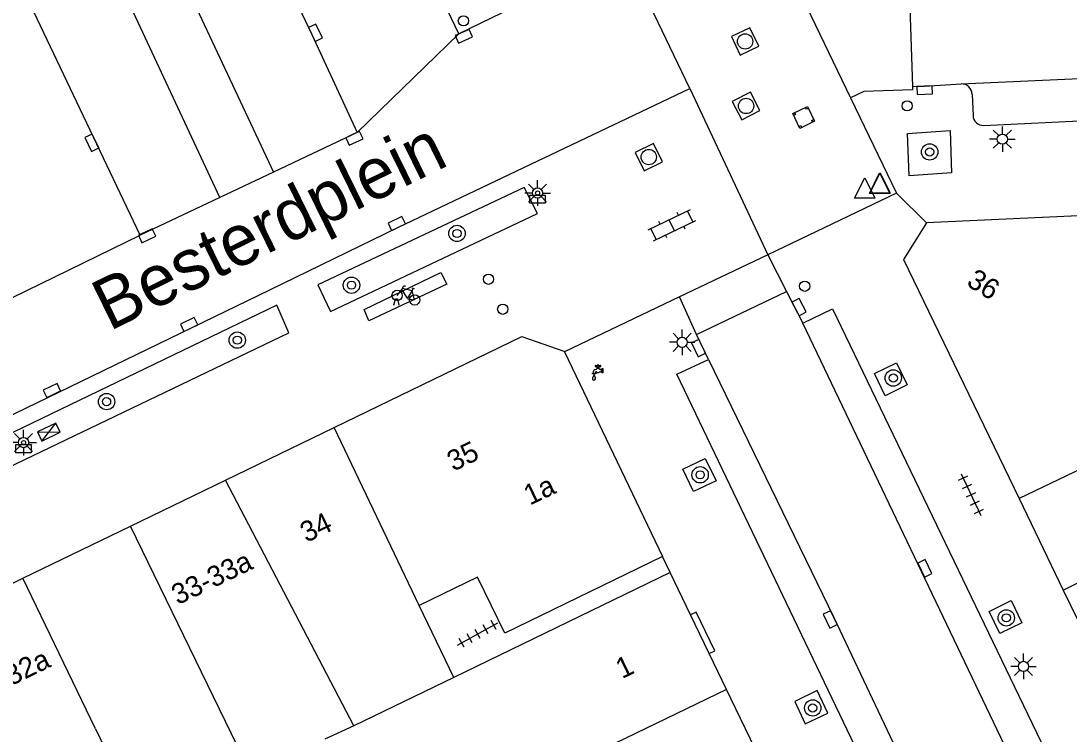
# Model space of a CAD drawing. Extents: x 132998 to 136004, y 396998 to 398512.
# Drawn here: x 134473 to 134524.3, y 397322 to 397356.9 of the extents above; entities that cross this region are included whole.
import ezdxf

# ---------------------------------------------------------------- set-up
doc = ezdxf.new("R2010")
doc.units = 0
for name, color, linetype in [('gg-afsc-hekwerk', 7, 'Continuous'), ('gg-anno-huisnummerreeks BGT', 7, 'Continuous'), ('gg-anno-openbare ruimte label', 7, 'Continuous'), ('gg-bbg-gedigitaliseerde bebouwing', 7, 'Continuous'), ('gg-bbg-hoofdgebouw', 7, 'Continuous'), ('gg-bbg-tussenscheiding', 7, 'Continuous'), ('gg-knt-verharding', 7, 'Continuous'), ('gg-knt-verharding nz', 7, 'Continuous'), ('gt-grn-weggrens', 7, 'Continuous'), ('gt-symb-afvalbak', 7, 'Continuous'), ('gt-symb-bloembak', 7, 'Continuous'), ('gt-symb-boom', 7, 'Continuous'), ('gt-symb-elektrakast', 7, 'Continuous'), ('gt-symb-fietsenrek', 7, 'Continuous'), ('gt-symb-klinker verharding', 7, 'Continuous'), ('gt-symb-kolk', 7, 'Continuous'), ('gt-symb-lichtmast', 7, 'Continuous'), ('gt-symb-paal', 7, 'Continuous'), ('gt-symb-rioolschacht', 7, 'Continuous'), ('gt-symb-tegel verharding', 7, 'Continuous'), ('gt-symb-verkeersbordpaal', 7, 'Continuous'), ('gt-symb-waterafsluiter', 7, 'Continuous'), ('gt-symb-watertappunt', 7, 'Continuous')]:
    doc.layers.add(name, color=color, linetype=linetype)

# ---------------------------------------------------------------- blocks, each defined once
blk = doc.blocks.new('gt0-VPAAL')
at = {"layer": 'gt-symb-verkeersbordpaal'}
blk.add_circle((0, 0), 0.25, dxfattribs=at)
blk = doc.blocks.new('gt0-KOLK')
at = {"layer": 'gt-symb-kolk'}
blk.add_lwpolyline([(0, 0), (0.375, 0), (0.375, 0.4), (-0.375, 0.4), (-0.375, 0), (0, 0)], dxfattribs=at)
blk = doc.blocks.new('gt0-BBAK')
at = {"layer": 'gt-symb-bloembak'}
for points in [[(-0.3, 0.4), (-0.3, 0.3), (-0.4, 0.3)], [(0.4, 0.3), (0.3, 0.3), (0.3, 0.4)], [(-0.4, -0.3), (-0.3, -0.3), (-0.3, -0.4)], [(0.3, -0.4), (0.3, -0.3), (0.4, -0.3)]]:
    blk.add_lwpolyline(points, dxfattribs=at)
blk.add_lwpolyline([(0.4, -0.4), (-0.4, -0.4), (-0.4, 0.4), (0.4, 0.4)], close=True, dxfattribs=at)
blk = doc.blocks.new('gt0-WAFSL')
at = {"layer": 'gt-symb-waterafsluiter'}
for p, q in [((-0.5, -0.333), (0, 0.667)), ((0, 0.667), (0.5, -0.333)), ((0.5, -0.333), (-0.5, -0.333))]:
    blk.add_line(p, q, dxfattribs=at)
blk = doc.blocks.new('gt0-BOOM')
at = {"layer": 'gt-symb-boom'}
for radius in [0.4, 0.2]:
    blk.add_circle((0, 0), radius, dxfattribs=at)
blk = doc.blocks.new('gt0-PAAL')
at = {"layer": 'gt-symb-paal'}
blk.add_circle((0, 0), 0.25, dxfattribs=at)
blk = doc.blocks.new('gt0-ABAK')
at = {"layer": 'gt-symb-afvalbak'}
blk.add_lwpolyline([(0.375, -0.5), (-0.375, -0.5), (-0.375, -0.1), (0.375, -0.1)], close=True, dxfattribs=at)
blk.add_circle((0, 0), 0.1, dxfattribs=at)
blk = doc.blocks.new('gt0-LMAST')
at = {"layer": 'gt-symb-lichtmast'}
for p, q in [((-0.005, 0.246), (-0.005, 0.621)), ((-0.182, 0.173), (-0.447, 0.438)), ((0.172, 0.173), (0.437, 0.438)), ((-0.255, -0.004), (-0.63, -0.004)), ((-0.182, -0.181), (-0.447, -0.446)), ((-0.005, -0.254), (-0.005, -0.629)), ((0.437, -0.446), (0.172, -0.181)), ((0.245, -0.004), (0.62, -0.004))]:
    blk.add_line(p, q, dxfattribs=at)
blk.add_circle((-0.005, -0.004), 0.25, dxfattribs=at)
blk = doc.blocks.new('gt0-WTP')
at = {"layer": 'gt-symb-watertappunt'}
for p, q in [((-0.141, 0.229), (-0.141, 0.214)), ((-0.141, 0.229), (-0.141, 0.214)), ((-0.125, 0.198), (-0.041, 0.207)), ((-0.125, 0.198), (-0.041, 0.207)), ((-0.042, 0.234), (-0.124, 0.243)), ((-0.042, 0.234), (-0.124, 0.243)), ((-0.024, 0.244), (-0.031, 0.238)), ((-0.024, 0.244), (-0.031, 0.238)), ((-0.019, 0.266), (-0.019, 0.256)), ((-0.019, 0.266), (-0.019, 0.256)), ((-0.017, 0.184), (-0.018, 0.164)), ((-0.017, 0.184), (-0.018, 0.164)), ((0.022, 0.164), (0.021, 0.183)), ((0.022, 0.164), (0.021, 0.183)), ((0.023, 0.256), (0.024, 0.267)), ((0.023, 0.256), (0.024, 0.267)), ((0.035, 0.238), (0.028, 0.245)), ((0.035, 0.238), (0.028, 0.245)), ((0.128, 0.243), (0.046, 0.233)), ((0.128, 0.243), (0.046, 0.233)), ((0.046, 0.206), (0.129, 0.198)), ((0.046, 0.206), (0.129, 0.198)), ((0.145, 0.213), (0.145, 0.228)), ((0.145, 0.213), (0.145, 0.228)), ((0.183, 0.079), (0.183, -0.086)), ((0.183, 0.079), (0.183, -0.086)), ((0.244, 0.089), (0.193, 0.089)), ((0.244, 0.089), (0.193, 0.089)), ((0.254, -0.086), (0.254, 0.079)), ((0.254, -0.086), (0.254, 0.079)), ((-0.251, -0.124), (-0.126, -0.124)), ((-0.251, -0.124), (-0.126, -0.124)), ((0.193, -0.096), (0.244, -0.096)), ((0.193, -0.096), (0.244, -0.096))]:
    blk.add_line(p, q, dxfattribs=at)
for points in [[(0.078, -0.063), (0.172, -0.063), (0.172, 0.059), (0.092, 0.059), (0.072, 0.074), (0.053, 0.089), (0.054, 0.111), (-0.048, 0.111), (-0.049, 0.089), (-0.09, 0.059)], [(0.078, -0.063), (0.172, -0.063), (0.172, 0.059), (0.092, 0.059), (0.072, 0.074), (0.053, 0.089), (0.054, 0.111), (-0.048, 0.111), (-0.049, 0.089), (-0.09, 0.059)], [(-0.028, 0.154), (-0.059, 0.154), (-0.059, 0.124), (0.064, 0.124), (0.064, 0.154), (0.032, 0.154)], [(-0.028, 0.154), (-0.059, 0.154), (-0.059, 0.124), (0.064, 0.124), (0.064, 0.154), (0.032, 0.154)], [(-0.03, 0.196), (-0.03, 0.194), (-0.027, 0.194)], [(-0.03, 0.196), (-0.03, 0.194), (-0.027, 0.194)], [(0.031, 0.193), (0.035, 0.193), (0.035, 0.196)], [(0.031, 0.193), (0.035, 0.193), (0.035, 0.196)], [(-0.121, -0.355), (-0.189, -0.203), (-0.267, -0.348)], [(-0.121, -0.355), (-0.189, -0.203), (-0.267, -0.348)]]:
    blk.add_lwpolyline(points, dxfattribs=at)
blk.add_lwpolyline([(-0.269, -0.13), (-0.109, -0.13), (-0.109, -0.16), (-0.269, -0.16)], close=True, dxfattribs=at)
blk.add_lwpolyline([(-0.269, -0.13), (-0.109, -0.13), (-0.109, -0.16), (-0.269, -0.16)], close=True, dxfattribs=at)
for centre, radius, start, end in [((-0.065, -0.125), 0.186, 97.6391, 179.5238), ((-0.065, -0.125), 0.186, 97.6391, 179.5238), ((-0.126, 0.228), 0.015, 83.5026, 178.1535), ((-0.126, 0.228), 0.015, 83.5026, 178.1535), ((-0.126, 0.213), 0.015, 178.1535, 275.5795), ((-0.126, 0.213), 0.015, 178.1535, 275.5795), ((-0.04, 0.249), 0.015, 263.5026, 310.2535), ((-0.04, 0.249), 0.015, 263.5026, 310.2535), ((-0.04, 0.197), 0.01, 358.8072, 95.5795), ((-0.04, 0.197), 0.01, 358.8072, 95.5795), ((-0.028, 0.164), 0.01, 270, 358.8072), ((-0.028, 0.164), 0.01, 270, 358.8072), ((-0.027, 0.184), 0.01, 358.8072, 88.8072), ((-0.027, 0.184), 0.01, 358.8072, 88.8072), ((-0.034, 0.255), 0.015, 313.7443, 2.488), ((-0.034, 0.255), 0.015, 313.7443, 2.488), ((0.002, 0.256), 0.0242, 27.6778, 154.2233), ((0.002, 0.256), 0.0242, 27.6778, 154.2233), ((0.031, 0.183), 0.01, 91.1928, 181.1928), ((0.031, 0.183), 0.01, 91.1928, 181.1928), ((0.032, 0.164), 0.01, 181.1928, 270), ((0.032, 0.164), 0.01, 181.1928, 270), ((0.038, 0.256), 0.015, 177.512, 226.2557), ((0.038, 0.256), 0.015, 177.512, 226.2557), ((0.046, 0.249), 0.0156, 223.3793, 270.1302), ((0.046, 0.249), 0.0156, 223.3793, 270.1302), ((0.045, 0.196), 0.01, 84.4205, 181.1928), ((0.045, 0.196), 0.01, 84.4205, 181.1928), ((0.13, 0.228), 0.015, 1.8465, 96.4974), ((0.13, 0.228), 0.015, 1.8465, 96.4974), ((0.13, 0.213), 0.015, 264.4205, 1.8465), ((0.13, 0.213), 0.015, 264.4205, 1.8465), ((0.193, 0.079), 0.01, 90, 180), ((0.193, 0.079), 0.01, 90, 180), ((0.244, 0.079), 0.01, 0, 90), ((0.244, 0.079), 0.01, 0, 90), ((-0.196, -0.388), 0.0814, 151.1653, 24.0576), ((-0.196, -0.388), 0.0814, 151.1653, 24.0576), ((-0.074, -0.114), 0.0533, 95.9137, 190.2253), ((-0.074, -0.114), 0.0533, 95.9137, 190.2253), ((0, 0), 0.1, 217.5976, 321.3207), ((0, 0), 0.1, 217.5976, 321.3207), ((0.193, -0.086), 0.01, 180, 270), ((0.193, -0.086), 0.01, 180, 270), ((0.244, -0.086), 0.01, 270, 0), ((0.244, -0.086), 0.01, 270, 0)]:
    blk.add_arc(centre, radius, start, end, dxfattribs=at)
blk = doc.blocks.new('gt0-RS')
at = {"layer": 'gt-symb-rioolschacht'}
blk.add_lwpolyline([(-0.5, -0.5), (0.5, -0.5), (0.5, 0.5), (-0.5, 0.5)], close=True, dxfattribs=at)
blk.add_circle((0, 0), 0.375, dxfattribs=at)
blk = doc.blocks.new('gt0-KL1')
at = {"layer": 'gt-symb-klinker verharding'}
for p, q in [((-1.15, 0.3), (1.15, 0.3)), ((-1, -0.3), (-1, 0.3)), ((-0.5, 0.3), (-0.5, 0.45)), ((0, -0.3), (0, 0.3)), ((0.5, 0.3), (0.5, 0.45)), ((1, -0.3), (1, 0.3)), ((-1.15, -0.3), (1.15, -0.3)), ((-0.5, -0.45), (-0.5, -0.3)), ((0.5, -0.45), (0.5, -0.3))]:
    blk.add_line(p, q, dxfattribs=at)
blk = doc.blocks.new('gt0-TEG1')
at = {"layer": 'gt-symb-tegel verharding'}
for p, q in [((-1.125, 0), (1.125, 0)), ((-0.9, -0.25), (-0.9, 0.25)), ((-0.45, -0.25), (-0.45, 0.25)), ((0, -0.25), (0, 0.25)), ((0.45, -0.25), (0.45, 0.25)), ((0.9, -0.25), (0.9, 0.25))]:
    blk.add_line(p, q, dxfattribs=at)
blk = doc.blocks.new('gt0-FREK')
at = {"layer": 'gt-symb-fietsenrek'}
for p, q in [((0.259, 0.762), (0.294, 0.823)), ((0.54, 0.335), (0.259, 0.762)), ((0.294, 0.823), (0.767, 0.714)), ((0.767, 0.714), (0.54, 0.335)), ((0.757, 0.841), (0.866, 0.816)), ((0.767, 0.714), (0.84, 0.822)), ((0.895, 0.252), (0.767, 0.714))]:
    blk.add_line(p, q, dxfattribs=at)
for points in [[(0.036, 0.476), (0.228, 0.708), (0.259, 0.762)], [(0.294, 0.823), (0.36, 0.937), (0.452, 0.935)], [(-0.124, 0), (-0.047, 0.312), (0.053, 0.312), (0.12, 0)], [(0.54, 0.335), (0.555, 0.305), (0.895, 0.252)]]:
    blk.add_lwpolyline(points, dxfattribs=at)
for centre in [(0.036, 0.476), (0.895, 0.252)]:
    blk.add_circle(centre, 0.252, dxfattribs=at)
blk = doc.blocks.new('gt0-EKAST')
at = {"layer": 'gt-symb-elektrakast'}
for p, q in [((-0.501, -0.249), (0.501, 0.249)), ((-0.501, 0.249), (0.501, -0.249))]:
    blk.add_line(p, q, dxfattribs=at)
blk.add_lwpolyline([(0.501, 0.249), (-0.501, 0.249), (-0.501, -0.249), (0.501, -0.249)], close=True, dxfattribs=at)

msp = doc.modelspace()

# ---------------------------------------------------------------- linework, layer by layer
at = {"layer": 'gg-afsc-hekwerk'}
msp.add_line((134504.76, 397329.88), (134504.385, 397330.663), dxfattribs=at)
at = {"layer": 'gg-bbg-gedigitaliseerde bebouwing'}
for p, q in [((134504.76, 397329.88), (134494.166, 397324.748)), ((134494.166, 397324.748), (134492.478, 397328.276))]:
    msp.add_line(p, q, dxfattribs=at)
msp.add_lwpolyline([(134504.385, 397330.663), (134496.662, 397326.919), (134495.333, 397329.66), (134492.478, 397328.276)], dxfattribs=at)
at = {"layer": 'gg-bbg-hoofdgebouw'}
for p, q in [((134527.93, 397347.5), (134517.3, 397347)), ((134499.581, 397340.686), (134504.385, 397330.663)), ((134482.992, 397334.41), (134488.31, 397336.989)), ((134478.353, 397332.16), (134482.992, 397334.41)), ((134521.832, 397333.506), (134523.995, 397329.027)), ((134473.076, 397329.601), (134478.353, 397332.16)), ((134468.442, 397327.354), (134473.076, 397329.601)), ((134505.759, 397327.808), (134504.76, 397329.88)), ((134523.995, 397329.027), (134526.062, 397324.746)), ((134506.672, 397325.917), (134505.759, 397327.808)), ((134507.519, 397324.161), (134506.672, 397325.917)), ((134509.551, 397319.95), (134507.519, 397324.161))]:
    msp.add_line(p, q, dxfattribs=at)
for points in [[(134517.3, 397347), (134516.18, 397345.21), (134521.832, 397333.506)], [(134488.31, 397336.989), (134497.49, 397341.44), (134499.56, 397340.73), (134499.581, 397340.686)]]:
    msp.add_lwpolyline(points, dxfattribs=at)
at = {"layer": 'gg-bbg-tussenscheiding'}
for p, q in [((134492.478, 397328.276), (134488.31, 397336.989)), ((134523.995, 397329.027), (134531.675, 397332.817)), ((134484.318, 397319.877), (134478.353, 397332.16)), ((134476.639, 397322.233), (134473.076, 397329.601)), ((134494.166, 397324.748), (134489.269, 397322.376)), ((134507.519, 397324.161), (134499.919, 397320.494)), ((134489.269, 397322.376), (134487.858, 397321.72)), ((134476.639, 397322.233), (134479.491, 397316.337))]:
    msp.add_line(p, q, dxfattribs=at)
for points in [[(134538.154, 397341.896), (134538.173, 397341.536), (134535.263, 397339.946), (134521.832, 397333.506)], [(134489.269, 397322.376), (134487.949, 397324.907), (134482.992, 397334.41)]]:
    msp.add_lwpolyline(points, dxfattribs=at)
at = {"layer": 'gg-knt-verharding'}
for p, q in [((134505.719, 397353.592), (134502.531, 397360.243)), ((134510.85, 397358.81), (134513.587, 397353.129)), ((134516.428, 397359.089), (134516.611, 397353.683)), ((134498.935, 397358.465), (134494.422, 397356.263)), ((134513.587, 397353.129), (134515.839, 397348.454)), ((134519.538, 397353.299), (134519.581, 397352.258)), ((134520.106, 397351.78), (134528.964, 397352.198)), ((134515.839, 397348.454), (134509.539, 397345.444)), ((134509.539, 397345.444), (134505.221, 397343.381)), ((134505.221, 397343.381), (134499.581, 397340.686)), ((134506.052, 397341.535), (134510.448, 397343.638)), ((134510.448, 397343.638), (134511.243, 397342.094)), ((134506.63, 397340.32), (134506.052, 397341.535))]:
    msp.add_line(p, q, dxfattribs=at)
for points in [[(134494.422, 397356.263), (134492.274, 397360.755), (134492.73, 397360.973)], [(134516.611, 397353.683), (134517.2, 397353.703), (134519.001, 397353.81)], [(134436.907, 397320.399), (134447.541, 397325.541), (134457.735, 397330.503), (134464.523, 397333.73), (134485.17, 397343.735), (134491.461, 397346.8), (134505.719, 397353.592)], [(134516.379, 397351.384), (134518.454, 397351.532), (134518.533, 397349.458), (134516.459, 397349.311), (134516.379, 397351.384)], [(134487.516, 397343.971), (134488.141, 397342.668), (134498.268, 397347.465), (134497.619, 397348.739), (134487.516, 397343.971)], [(134468.913, 397334.981), (134469.519, 397333.672), (134486.1, 397341.619), (134485.5, 397342.984), (134468.913, 397334.981)], [(134511.243, 397342.094), (134512.701, 397342.793), (134549.005, 397267.379)], [(134520.472, 397307.459), (134505.084, 397339.597), (134506.63, 397340.32)], [(134514.751, 397339.631), (134515.826, 397340.151), (134516.358, 397339.07), (134515.278, 397338.539), (134514.751, 397339.631)], [(134505.379, 397334.94), (134506.467, 397335.474), (134507.005, 397334.377), (134505.901, 397333.845), (134505.379, 397334.94)], [(134520.365, 397327.984), (134521.442, 397328.52), (134521.968, 397327.424), (134520.893, 397326.901), (134520.365, 397327.984)], [(134506.672, 397325.917), (134506.942, 397326.047), (134506.03, 397327.939), (134505.759, 397327.808)], [(134510.861, 397323.574), (134511.37, 397322.478), (134512.467, 397322.999), (134511.951, 397324.112), (134510.861, 397323.574)]]:
    msp.add_lwpolyline(points, dxfattribs=at)
for centre, radius, start, end in [((134519.016, 397353.288), 0.523, 1.2454, 91.5969), ((134520.076, 397352.275), 0.496, 181.9438, 273.422)]:
    msp.add_arc(centre, radius, start, end, dxfattribs=at)
at = {"layer": 'gg-knt-verharding nz'}
for p, q in [((134467.058, 397388.494), (134485.341, 397349.487)), ((134482.724, 397348.246), (134464.539, 397387.292)), ((134489.437, 397351.429), (134485.341, 397349.487)), ((134485.341, 397349.487), (134482.724, 397348.246)), ((134482.724, 397348.246), (134478.824, 397346.397)), ((134472.574, 397343.345), (134478.824, 397346.397))]:
    msp.add_line(p, q, dxfattribs=at)
for points in [[(134470.933, 397390.327), (134472.979, 397386.077), (134482.427, 397366.312), (134487.223, 397356.228), (134489.437, 397351.429)], [(134478.824, 397346.397), (134471.811, 397361.12), (134467.014, 397371.073), (134460.337, 397385.287)], [(134519.001, 397353.81), (134533.855, 397354.487), (134566.391, 397356.069), (134576.055, 397356.493)], [(134516.611, 397353.683), (134516.616, 397353.523), (134514.234, 397353.441), (134513.587, 397353.129)], [(134490.005, 397342.205), (134489.777, 397342.771), (134493.538, 397344.579), (134493.826, 397344.012), (134490.005, 397342.205)], [(134529.559, 397304.116), (134522.882, 397317.745), (134511.243, 397342.094)], [(134506.63, 397340.32), (134512.766, 397327.678), (134518.562, 397315.445), (134522.097, 397308.172)]]:
    msp.add_lwpolyline(points, dxfattribs=at)
at = {"layer": 'gt-grn-weggrens'}
for p, q in [((134494.422, 397356.263), (134489.437, 397351.429)), ((134505.719, 397353.592), (134509.539, 397345.444)), ((134515.839, 397348.454), (134517.3, 397347)), ((134509.539, 397345.444), (134510.448, 397343.638)), ((134506.052, 397341.535), (134505.221, 397343.381))]:
    msp.add_line(p, q, dxfattribs=at)

# ---------------------------------------------------------------- block references
at = {"layer": 'gt-symb-afvalbak'}
for p in [(134498.269, 397348.467), (134473.114, 397336.248)]:
    msp.add_blockref('gt0-ABAK', p, dxfattribs=at)
at = {"layer": 'gt-symb-bloembak', "rotation": 25.540023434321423}
msp.add_blockref('gt0-BBAK', (134511.288, 397352.167), dxfattribs=at)
at = {"layer": 'gt-symb-boom'}
for p in [(134517.457, 397350.48), (134494.325, 397346.488), (134489.162, 397343.954), (134483.573, 397341.263), (134515.678, 397339.41), (134477.175, 397338.252), (134506.225, 397334.669), (134521.207, 397327.665), (134511.733, 397323.256)]:
    msp.add_blockref('gt0-BOOM', p, dxfattribs=at)
at = {"layer": 'gt-symb-elektrakast', "rotation": 25.753039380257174}
msp.add_blockref('gt0-EKAST', (134474.347, 397336.761), dxfattribs=at)
at = {"layer": 'gt-symb-fietsenrek'}
msp.add_blockref('gt0-FREK', (134491.358, 397342.98), dxfattribs=at)
at = {"layer": 'gt-symb-klinker verharding', "rotation": 25.796026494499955}
msp.add_blockref('gt0-KL1', (134504.842, 397346.89), dxfattribs=at)
at = {"layer": 'gt-symb-kolk'}
for p, rotation in [((134487.223, 397356.228), -64.5883992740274), ((134494.572, 397356.33), -156.17710051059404), ((134517.2, 397353.703), -178.03062793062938), ((134476.631, 397351.015), 115.41160072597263), ((134489.217, 397351.327), -154.97272120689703), ((134491.461, 397346.8), 25.975714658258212), ((134479.07, 397346.557), -154.84462756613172), ((134510.89, 397342.789), -61.89717643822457), ((134481.301, 397341.851), 25.71951295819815), ((134506.324, 397340.962), 115.07917899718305), ((134474.588, 397338.614), 25.899148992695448), ((134517.037, 397330.004), -64.40857585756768), ((134512.766, 397327.678), 115.89914898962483)]:
    msp.add_blockref('gt0-KOLK', p, dxfattribs=dict(at, rotation=rotation))
at = {"layer": 'gt-symb-lichtmast'}
for p in [(134521.02, 397351.106), (134498.274, 397348.471), (134505.349, 397341.161), (134473.119, 397336.252), (134522.054, 397325.292)]:
    msp.add_blockref('gt0-LMAST', p, dxfattribs=at)
at = {"layer": 'gt-symb-paal'}
for p in [(134495.865, 397344.244), (134496.563, 397342.777)]:
    msp.add_blockref('gt0-PAAL', p, dxfattribs=at)
at = {"layer": 'gt-symb-rioolschacht'}
for p, rotation in [((134508.425, 397355.891), -64.5883992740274), ((134508.472, 397352.729), -152.7431282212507), ((134503.711, 397350.229), -153.76806006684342)]:
    msp.add_blockref('gt0-RS', p, dxfattribs=dict(at, rotation=rotation))
at = {"layer": 'gt-symb-tegel verharding'}
for p, rotation in [((134519.483, 397333.698), -64.46026718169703), ((134495.334, 397326.881), 29.076863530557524)]:
    msp.add_blockref('gt0-TEG1', p, dxfattribs=dict(at, rotation=rotation))
at = {"layer": 'gt-symb-verkeersbordpaal'}
for p in [(134494.639, 397356.897), (134516.358, 397352.738), (134511.341, 397343.903)]:
    msp.add_blockref('gt0-VPAAL', p, dxfattribs=at)
at = {"layer": 'gt-symb-waterafsluiter'}
for p in [(134514.279, 397348.546), (134515.009, 397348.785), (134515.029, 397348.79)]:
    msp.add_blockref('gt0-WAFSL', p, dxfattribs=at)
at = {"layer": 'gt-symb-watertappunt'}
msp.add_blockref('gt0-WTP', (134501.225, 397339.772), dxfattribs=at)

# ---------------------------------------------------------------- texts
at = {"layer": 'gg-anno-huisnummerreeks BGT'}
for s, rotation, p in [('36', 328, (134519.207, 397343.971)), ('35', 25.8, (134494.147, 397334.819)), ('1a', 25.6, (134497.891, 397333.159)), ('34', 25.8, (134486.957, 397331.332)), ('33-33a', 25.8, (134480.661, 397328.281)), ('32-32a', 25.9, (134470.765, 397323.478)), ('1', 25.8, (134502.403, 397324.665))]:
    msp.add_text(s, height=1, rotation=rotation, dxfattribs=at).set_placement(p)
at = {"layer": 'gg-anno-openbare ruimte label'}
msp.add_text('Besterdplein', height=2.5, rotation=26.1, dxfattribs=at).set_placement((134477.311, 397341.685))

doc.saveas('drawing.dxf')
